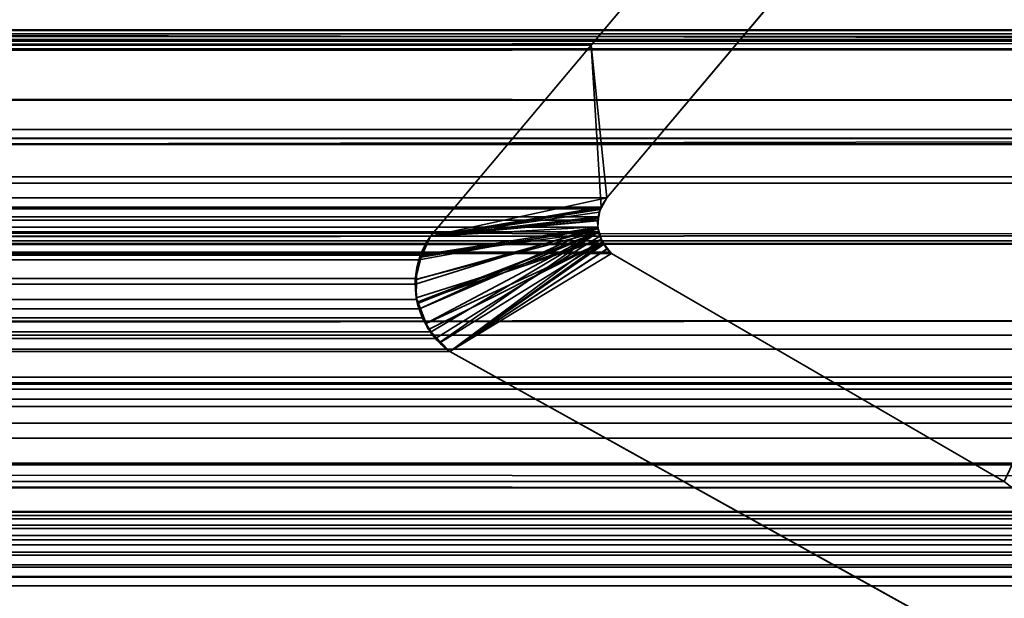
# Model space of a CAD drawing. Header units: millimetres. Extents: x -503 to 6703, y -110 to 193.
# Tile 822 of 1056: x 3395.41 to 3400.71, y -1.93 to 1.19. Entities that reach past the tile are written whole.
import ezdxf

# ---------------------------------------------------------------- set-up
doc = ezdxf.new("R2010")
doc.units = ezdxf.units.MM
doc.layers.add('151', color=7, linetype='Continuous', true_color=0xffffff)

# ---------------------------------------------------------------- blocks, each defined once
blk = doc.blocks.new('UG_SURFACE_003')
at = {"layer": '151', "color": 252, "linetype": 'Continuous', "lineweight": 35}
for points in [[(3602.5, -14, 2212.25), (3602.5, 174.4, 2212.25), (2397.5, 174.4, 2212.25), (2397.5, -14, 2212.25)], [(2547.4999, -14, 2062.2499), (2547.4999, 174.4, 2062.2499), (3452.5001, 174.4, 2062.2499), (3452.5001, -14, 2062.2499)]]:
    blk.add_3dface(points, dxfattribs=at)
blk = doc.blocks.new('UG_SURFACE_241')
at = {"layer": '151', "color": 35, "linetype": 'Continuous', "lineweight": 35}
for points in [[(2591.0001, 0, 2), (3408.9999, 0, 2), (3408.9999, -2), (2591.0001, -2)], [(3408.9999, 0, 2), (2591.0001, 0, 2), (2642.1731, 0, 1005.7611), (2645.9999, 0, 1005)], [(2650.0673, 0, 1113.1355), (2645.9999, 0, 1114), (2591.0001, 0, 2017), (3408.9999, 0, 2017)], [(2645.9999, 0, 1005), (2649.8268, 0, 1005.7611), (3408.9999, 0, 2)], [(2655.9999, 0, 1031.9999), (2648.0792, 0, 1094.2185), (2651.8779, 0, 1095.9098), (3408.9999, 0, 2)], [(3408.9999, 0, 2), (2649.8268, 0, 1005.7611), (2653.0712, 0, 1007.929)], [(2653.4314, 0, 1110.6913), (2650.0673, 0, 1113.1355), (3408.9999, 0, 2017)], [(2651.8779, 0, 1095.9098), (2654.6602, 0, 1099), (3408.9999, 0, 2)], [(2653.0712, 0, 1007.929), (2655.2389, 0, 1011.1731), (3408.9999, 0, 2)], [(3408.9999, 0, 2017), (2655.5107, 0, 1107.0901), (2653.4314, 0, 1110.6913)], [(2654.6602, 0, 1099), (2655.9453, 0, 1102.9547), (3408.9999, 0, 2)], [(3408.9999, 0, 2), (2655.2389, 0, 1011.1731), (2655.9999, 0, 1015)], [(2655.9453, 0, 1102.9547), (2655.5107, 0, 1107.0901), (3408.9999, 0, 2017), (3408.9999, 0, 2)], [(2655.9999, 0, 1015), (2655.9999, 0, 1031.9999), (3408.9999, 0, 2)], [(3408.9999, -9, 2017), (3408.9999, 0, 2017), (2591.0001, 0, 2017), (2591.0001, -9, 2017)]]:
    blk.add_3dface(points, dxfattribs=at)
blk = doc.blocks.new('UG_SURFACE_268')
at = {"layer": '151', "color": 252, "linetype": 'Continuous', "lineweight": 35}
for points in [[(2585.5, -25.92, 2021.75), (3414.5, -25.92, 2021.75), (3414.5, 14.42, 2021.75), (2585.5, 14.42, 2021.75)], [(2586.9999, -25.92, 2020.2501), (2586.9999, 14.42, 2020.2501), (3413.0001, 14.42, 2020.2501), (3413.0001, -25.92, 2020.2501)]]:
    blk.add_3dface(points, dxfattribs=at)
blk = doc.blocks.new('UG_SURFACE_297')
at = {"layer": '151', "color": 7, "linetype": 'Continuous', "lineweight": 35}
for points in [[(3412.1695, 1.0733, 2019.4194), (2587.8251, 2.6459, 2019.4249), (2587.739, 0.3115, 2019.511)], [(3412.1695, 1.0733, 2019.4194), (3412.1749, 2.6459, 2019.4249), (2587.8251, 2.6459, 2019.4249)], [(2592.0787, 1.7573, 2015.1713), (3407.9213, 1.7573, 2015.1713), (3407.2759, 1.0751, 2014.5259), (2592.7241, 1.0751, 2014.5259)], [(3399.0371, 1.7131, 2006.2871), (3398.4849, 1.0529, 2005.7349), (2601.5151, 1.0529, 2005.7349), (2600.9629, 1.7131, 2006.2871)], [(3398.4849, 1.0529, 2005.7349), (3399.0371, 1.7131, 2006.2871), (3399.5073, 1.345, 2006.7573), (3398.5689, 0.2303, 2005.8188)], [(2600.4927, 1.345, 2006.7573), (2601.4311, 0.2303, 2005.8188), (3398.5689, 0.2303, 2005.8188), (3399.5073, 1.345, 2006.7573)], [(3408.5515, 1.1329, 2015.8014), (3410.0084, 0.5991, 2017.2584), (2589.9916, 0.5991, 2017.2584), (2591.4485, 1.1329, 2015.8014)], [(3408.5515, 1.1329, 2015.8014), (2591.4485, 1.1329, 2015.8014), (2591.4967, 1.1297, 2015.7533)], [(3408.5011, 1.1363, 2015.7511), (2591.4967, 1.1297, 2015.7533), (2591.5606, 1.1255, 2015.6894)], [(3408.5011, 1.1363, 2015.7511), (3408.5031, 1.1361, 2015.753), (2591.4967, 1.1297, 2015.7533)], [(2591.4967, 1.1297, 2015.7533), (3408.5031, 1.1361, 2015.753), (3408.5515, 1.1329, 2015.8014)], [(2591.5606, 1.1255, 2015.6894), (3408.4313, 1.1144, 2015.6813), (3408.5011, 1.1363, 2015.7511)], [(2591.5606, 1.1255, 2015.6894), (2591.5692, 1.1208, 2015.6808), (3408.4313, 1.1144, 2015.6813)], [(3408.3827, 1.0991, 2015.6326), (2591.5692, 1.1208, 2015.6808), (2591.6336, 1.0854, 2015.6164)], [(3408.3827, 1.0991, 2015.6326), (3408.4313, 1.1144, 2015.6813), (2591.5692, 1.1208, 2015.6808)], [(2587.739, 0.3115, 2019.511), (3412.2143, 0.3103, 2019.4643), (3412.1695, 1.0733, 2019.4194)], [(2591.6336, 1.0854, 2015.6164), (3408.3674, 1.0843, 2015.6174), (3408.3827, 1.0991, 2015.6326)], [(3408.3674, 1.0843, 2015.6174), (2591.6336, 1.0854, 2015.6164), (2591.6433, 1.08, 2015.6066)], [(2591.6433, 1.08, 2015.6066), (3408.3142, 1.0331, 2015.5642), (3408.3674, 1.0843, 2015.6174)], [(2591.6433, 1.08, 2015.6066), (2591.6858, 1.0331, 2015.5642), (3408.3142, 1.0331, 2015.5642)], [(2592.7241, 1.0751, 2014.5259), (3407.2759, 1.0751, 2014.5259), (3406.975, 0.7572, 2014.2252)], [(2593.025, 0.7572, 2014.2252), (2592.7241, 1.0751, 2014.5259), (3406.975, 0.7572, 2014.2252)], [(3408.3142, 1.0331, 2015.5642), (2591.6858, 1.0331, 2015.5642), (2592.387, 0.4452, 2014.863)], [(2592.387, 0.4452, 2014.863), (3407.6433, 0.3432, 2014.8933), (3408.3142, 1.0331, 2015.5642)], [(3398.4849, 1.0529, 2005.7349), (3397.6192, 0.025, 2004.8692), (2602.3808, 0.025, 2004.8692), (2601.5151, 1.0529, 2005.7349)], [(3398.5689, 0.2303, 2005.8188), (3398.5376, 0.1807, 2005.7876), (3397.6192, 0.025, 2004.8692), (3398.4849, 1.0529, 2005.7349)], [(3406.975, 0.7572, 2014.2252), (3405.5929, -0.0151, 2012.8429), (2594.4071, -0.0151, 2012.8429), (2593.025, 0.7572, 2014.2252)], [(2589.577, 0.516, 2017.673), (3410.0084, 0.5991, 2017.2584), (3410.3992, 0.5179, 2017.6492)], [(2589.577, 0.516, 2017.673), (2589.9916, 0.5991, 2017.2584), (3410.0084, 0.5991, 2017.2584)], [(2588.7697, -0.8719, 2018.4803), (3411.1927, 0.5499, 2018.4426), (3411.1869, -0.4242, 2018.4369)], [(2588.7697, -0.8719, 2018.4803), (2588.8073, 0.5499, 2018.4426), (3411.1927, 0.5499, 2018.4426)], [(2588.8124, 0.5521, 2018.4376), (3411.1876, 0.5521, 2018.4376), (3411.1927, 0.5499, 2018.4426), (2588.8073, 0.5499, 2018.4426)], [(3411.1853, 0.5531, 2018.4352), (2588.8124, 0.5521, 2018.4376), (2588.8147, 0.5531, 2018.4352)], [(3411.1853, 0.5531, 2018.4352), (3411.1876, 0.5521, 2018.4376), (2588.8124, 0.5521, 2018.4376)], [(2588.8147, 0.5531, 2018.4352), (2588.82, 0.5528, 2018.4302), (3411.1803, 0.5529, 2018.4302), (3411.1853, 0.5531, 2018.4352)], [(3411.1617, 0.552, 2018.4116), (3411.1803, 0.5529, 2018.4302), (2588.82, 0.5528, 2018.4302)], [(2588.82, 0.5528, 2018.4302), (2588.8386, 0.5519, 2018.4114), (3411.1617, 0.552, 2018.4116)], [(3411.1109, 0.5498, 2018.3609), (3411.1617, 0.552, 2018.4116), (2588.8386, 0.5519, 2018.4114)], [(2588.8386, 0.5519, 2018.4114), (2588.8894, 0.5495, 2018.3606), (3411.1109, 0.5498, 2018.3609)], [(3410.4834, 0.5217, 2017.7333), (3411.1109, 0.5498, 2018.3609), (2588.8894, 0.5495, 2018.3606)], [(2588.8894, 0.5495, 2018.3606), (2589.5178, 0.5189, 2017.7324), (3410.4834, 0.5217, 2017.7333)], [(3410.3992, 0.5179, 2017.6492), (3410.4834, 0.5217, 2017.7333), (2589.5178, 0.5189, 2017.7324)], [(3410.3992, 0.5179, 2017.6492), (2589.5178, 0.5189, 2017.7324), (2589.577, 0.516, 2017.673)], [(3407.3427, 0.0339, 2014.5926), (2592.387, 0.4452, 2014.863), (2593.8079, -0.7461, 2013.4423)], [(3407.3427, 0.0339, 2014.5926), (3407.6433, 0.3432, 2014.8933), (2592.387, 0.4452, 2014.863)], [(3412.3573, -2.122, 2019.6073), (2587.739, 0.3115, 2019.511), (2587.6505, -2.0899, 2019.5997)], [(3412.3573, -2.122, 2019.6073), (3412.2143, 0.3103, 2019.4643), (2587.739, 0.3115, 2019.511)], [(3398.5376, 0.1807, 2005.7876), (2601.4311, 0.2303, 2005.8188), (2601.4624, 0.1807, 2005.7876)], [(3398.5376, 0.1807, 2005.7876), (3398.5689, 0.2303, 2005.8188), (2601.4311, 0.2303, 2005.8188)], [(2601.4624, 0.1807, 2005.7876), (3398.535, 0.1723, 2005.785), (3398.5376, 0.1807, 2005.7876)], [(2601.4624, 0.1807, 2005.7876), (2601.465, 0.1723, 2005.785), (3398.535, 0.1723, 2005.785)], [(3398.5219, 0.1294, 2005.7719), (2601.465, 0.1723, 2005.785), (2601.4781, 0.1294, 2005.7719)], [(3398.5219, 0.1294, 2005.7719), (3398.535, 0.1723, 2005.785), (2601.465, 0.1723, 2005.785)], [(3397.6192, 0.025, 2004.8692), (3398.5376, 0.1807, 2005.7876), (3398.535, 0.1723, 2005.785)], [(3398.535, 0.1723, 2005.785), (3398.5219, 0.1294, 2005.7719), (3397.6192, 0.025, 2004.8692)], [(2601.4781, 0.1294, 2005.7719), (3398.5212, 0.1112, 2005.7712), (3398.5219, 0.1294, 2005.7719)], [(2601.4781, 0.1294, 2005.7719), (2601.4788, 0.1112, 2005.7712), (3398.5212, 0.1112, 2005.7712)], [(3398.5198, 0.0733, 2005.7697), (2601.4788, 0.1112, 2005.7712), (2601.4802, 0.0733, 2005.7697)], [(3398.5198, 0.0733, 2005.7697), (3398.5212, 0.1112, 2005.7712), (2601.4788, 0.1112, 2005.7712)], [(3397.5642, -0.0787, 2004.8144), (3397.6192, 0.025, 2004.8692), (3398.5212, 0.1112, 2005.7712), (3398.5198, 0.0733, 2005.7697)], [(3397.6192, 0.025, 2004.8692), (3398.5219, 0.1294, 2005.7719), (3398.5212, 0.1112, 2005.7712)], [(2601.4802, 0.0733, 2005.7697), (2601.4745, 0.047, 2005.7755), (3398.5255, 0.047, 2005.7755)], [(2601.4802, 0.0733, 2005.7697), (3398.5255, 0.047, 2005.7755), (3398.5198, 0.0733, 2005.7697)], [(3397.5394, -0.2337, 2004.7894), (3397.5375, -0.2035, 2004.7874), (3397.5589, -0.1035, 2004.8089), (3398.5198, 0.0733, 2005.7697)], [(3398.5198, 0.0733, 2005.7697), (3397.5604, -0.3677, 2004.8103), (3397.5444, -0.3168, 2004.7944), (3397.5394, -0.2337, 2004.7894)], [(3398.5198, 0.0733, 2005.7697), (3397.5589, -0.1035, 2004.8089), (3397.5642, -0.0787, 2004.8144)], [(3397.5604, -0.3677, 2004.8103), (3398.5198, 0.0733, 2005.7697), (3398.5255, 0.047, 2005.7755)], [(3407.3427, 0.0339, 2014.5926), (2593.8079, -0.7461, 2013.4423), (2594.1088, -0.8296, 2013.1412)], [(2594.1088, -0.8296, 2013.1412), (3405.8707, -0.7644, 2013.1207), (3407.3427, 0.0339, 2014.5926)], [(2601.4695, 0.0245, 2005.7805), (2601.4507, -0.0149, 2005.7993), (3398.5493, -0.0149, 2005.7993)], [(3398.5305, 0.0245, 2005.7805), (2601.4745, 0.047, 2005.7755), (2601.4695, 0.0245, 2005.7805)], [(2601.4695, 0.0245, 2005.7805), (3398.5493, -0.0149, 2005.7993), (3398.5305, 0.0245, 2005.7805)], [(3398.5305, 0.0245, 2005.7805), (3398.5255, 0.047, 2005.7755), (2601.4745, 0.047, 2005.7755)], [(2602.4289, -0.0611, 2004.8213), (2602.3808, 0.025, 2004.8692), (3397.6192, 0.025, 2004.8692)], [(2602.4289, -0.0611, 2004.8213), (3397.6192, 0.025, 2004.8692), (3397.5642, -0.0787, 2004.8144)], [(3397.6231, -0.4906, 2004.873), (3397.5751, -0.4152, 2004.8251), (3397.5604, -0.3677, 2004.8103), (3398.5255, 0.047, 2005.7755)], [(3398.5255, 0.047, 2005.7755), (3398.5305, 0.0245, 2005.7805), (3397.646, -0.5265, 2004.8959), (3397.6231, -0.4906, 2004.873)], [(3397.7237, -0.597, 2004.9736), (3397.646, -0.5265, 2004.8959), (3398.5305, 0.0245, 2005.7805), (3398.5493, -0.0149, 2005.7993)], [(2595.2919, -0.5094, 2011.9581), (2594.4071, -0.0151, 2012.8429), (3405.5929, -0.0151, 2012.8429)], [(2595.2919, -0.5094, 2011.9581), (3405.5929, -0.0151, 2012.8429), (3404.7081, -0.5094, 2011.9581)], [(2601.4481, -0.0203, 2005.8019), (2601.4113, -0.0623, 2005.8386), (3398.5887, -0.0623, 2005.8386)], [(3398.5519, -0.0203, 2005.8019), (2601.4507, -0.0149, 2005.7993), (2601.4481, -0.0203, 2005.8019)], [(2601.4481, -0.0203, 2005.8019), (3398.5887, -0.0623, 2005.8386), (3398.5519, -0.0203, 2005.8019)], [(3398.5519, -0.0203, 2005.8019), (3398.5493, -0.0149, 2005.7993), (2601.4507, -0.0149, 2005.7993)], [(3398.5493, -0.0149, 2005.7993), (3398.5519, -0.0203, 2005.8019), (3397.7237, -0.597, 2004.9736)], [(3397.7237, -0.597, 2004.9736), (3398.5519, -0.0203, 2005.8019), (3398.5887, -0.0623, 2005.8386), (3398.5944, -0.0688, 2005.8444)], [(2601.4056, -0.0688, 2005.8444), (2599.2901, -1.2961, 2007.9598), (3400.7099, -1.2961, 2007.9598), (3398.5944, -0.0688, 2005.8444)], [(2601.4056, -0.0688, 2005.8444), (3398.5944, -0.0688, 2005.8444), (3398.5887, -0.0623, 2005.8386), (2601.4113, -0.0623, 2005.8386)], [(3397.5642, -0.0787, 2004.8144), (2602.4411, -0.1039, 2004.8089), (2602.4289, -0.0611, 2004.8213)], [(3397.5642, -0.0787, 2004.8144), (3397.5589, -0.1035, 2004.8089), (2602.4411, -0.1039, 2004.8089)], [(2602.4573, -0.1601, 2004.7927), (2602.4411, -0.1039, 2004.8089), (3397.5589, -0.1035, 2004.8089)], [(2602.4573, -0.1601, 2004.7927), (3397.5589, -0.1035, 2004.8089), (3397.5375, -0.2035, 2004.7874)], [(3398.5944, -0.0688, 2005.8444), (3400.7099, -1.2961, 2007.9598), (3405.1006, -4.6975, 2012.3506), (3397.7237, -0.597, 2004.9736)], [(3397.5375, -0.2035, 2004.7874), (2602.4601, -0.2344, 2004.7898), (2602.4573, -0.1601, 2004.7927)], [(3397.5375, -0.2035, 2004.7874), (3397.5394, -0.2337, 2004.7894), (2602.4601, -0.2344, 2004.7898)], [(2602.4616, -0.2735, 2004.7884), (2602.4601, -0.2344, 2004.7898), (3397.5394, -0.2337, 2004.7894)], [(2602.4616, -0.2735, 2004.7884), (3397.5394, -0.2337, 2004.7894), (3397.5444, -0.3168, 2004.7944)], [(3397.5444, -0.3168, 2004.7944), (2602.4411, -0.3689, 2004.8091), (2602.4616, -0.2735, 2004.7884)], [(3397.5444, -0.3168, 2004.7944), (3397.5604, -0.3677, 2004.8103), (2602.4411, -0.3689, 2004.8091)], [(2602.3827, -0.4899, 2004.8673), (3397.5604, -0.3677, 2004.8103), (3397.5751, -0.4152, 2004.8251)], [(2602.3827, -0.4899, 2004.8673), (2602.4382, -0.3818, 2004.8118), (3397.5604, -0.3677, 2004.8103)], [(2602.4382, -0.3818, 2004.8118), (2602.4411, -0.3689, 2004.8091), (3397.5604, -0.3677, 2004.8103)], [(3411.1869, -0.4242, 2018.4369), (2588.6948, -1.1989, 2018.5552), (2588.7697, -0.8719, 2018.4803)], [(3411.1869, -0.4242, 2018.4369), (3411.2997, -1.2067, 2018.5497), (2588.6948, -1.1989, 2018.5552)], [(3397.5751, -0.4152, 2004.8251), (2602.3791, -0.4935, 2004.8709), (2602.3827, -0.4899, 2004.8673)], [(3397.5751, -0.4152, 2004.8251), (3397.6231, -0.4906, 2004.873), (2602.3791, -0.4935, 2004.8709)], [(3404.7081, -0.5094, 2011.9581), (3403.6927, -0.5837, 2010.9427), (2596.3073, -0.5837, 2010.9427), (2595.2919, -0.5094, 2011.9581)], [(3397.646, -0.5265, 2004.8959), (2602.2763, -0.597, 2004.9736), (2602.3791, -0.4935, 2004.8709)], [(3397.646, -0.5265, 2004.8959), (3397.7237, -0.597, 2004.9736), (2602.2763, -0.597, 2004.9736)], [(2602.3791, -0.4935, 2004.8709), (3397.6231, -0.4906, 2004.873), (3397.646, -0.5265, 2004.8959)], [(3397.7237, -0.597, 2004.9736), (3405.1006, -4.6975, 2012.3506), (2594.8994, -4.6975, 2012.3506), (2602.2763, -0.597, 2004.9736)], [(2596.3073, -0.5837, 2010.9427), (3403.6927, -0.5837, 2010.9427), (3401.6125, -0.7357, 2008.8625), (2598.3875, -0.7357, 2008.8625)], [(2598.5184, -0.7343, 2008.7316), (2598.3875, -0.7357, 2008.8625), (3401.6125, -0.7357, 2008.8625)], [(2598.5184, -0.7343, 2008.7316), (3401.6125, -0.7357, 2008.8625), (3401.3703, -0.7732, 2008.6205)], [(3401.3703, -0.7732, 2008.6205), (2598.6288, -0.7668, 2008.6212), (2598.5184, -0.7343, 2008.7316)], [(3404.9418, -1.2682, 2012.1918), (3405.8707, -0.7644, 2013.1207), (2594.1088, -0.8296, 2013.1412)], [(2598.6288, -0.7668, 2008.6212), (3401.3703, -0.7732, 2008.6205), (3401.1984, -0.7998, 2008.4484)], [(3401.1984, -0.7998, 2008.4484), (2598.8874, -0.8429, 2008.3625), (2598.6288, -0.7668, 2008.6212)], [(2594.1088, -0.8296, 2013.1412), (2596.1289, -1.3897, 2011.121), (3403.8818, -1.3306, 2011.1318)], [(3403.8818, -1.3306, 2011.1318), (3404.9418, -1.2682, 2012.1918), (2594.1088, -0.8296, 2013.1412)], [(3401.1984, -0.7998, 2008.4484), (3401.1154, -0.8541, 2008.3654), (2598.8874, -0.8429, 2008.3625)], [(2598.8958, -0.8454, 2008.3542), (2598.8874, -0.8429, 2008.3625), (3401.1154, -0.8541, 2008.3654)], [(2598.8958, -0.8454, 2008.3542), (3401.1154, -0.8541, 2008.3654), (3401.0577, -0.892, 2008.3077)], [(3401.0577, -0.892, 2008.3077), (2598.9432, -0.8847, 2008.3067), (2598.8958, -0.8454, 2008.3542)], [(2599.1449, -1.0515, 2008.105), (2598.9432, -0.8847, 2008.3067), (3401.0577, -0.892, 2008.3077)], [(2599.1449, -1.0515, 2008.105), (3401.0577, -0.892, 2008.3077), (3400.919, -0.9829, 2008.1689)], [(3400.919, -0.9829, 2008.1689), (2599.1468, -1.0545, 2008.1031), (2599.1449, -1.0515, 2008.105)], [(3400.919, -0.9829, 2008.1689), (3400.8579, -1.0633, 2008.1079), (2599.1468, -1.0545, 2008.1031)], [(2599.1468, -1.0545, 2008.1031), (3400.8579, -1.0633, 2008.1079), (3400.7554, -1.1981, 2008.0054)], [(3400.7554, -1.1981, 2008.0054), (2599.2901, -1.2961, 2007.9598), (2599.1468, -1.0545, 2008.1031)], [(3411.413, -1.9929, 2018.6632), (2588.1755, -3.4654, 2019.0744), (2588.6948, -1.1989, 2018.5552)], [(2588.6948, -1.1989, 2018.5552), (3411.2997, -1.2067, 2018.5497), (3411.413, -1.9929, 2018.6632)], [(3400.7554, -1.1981, 2008.0054), (3400.7099, -1.2961, 2007.9598), (2599.2901, -1.2961, 2007.9598)], [(3403.8818, -1.3306, 2011.1318), (2596.1289, -1.3897, 2011.121), (2596.7457, -1.5607, 2010.5042)], [(3403.8818, -1.3306, 2011.1318), (2596.7457, -1.5607, 2010.5042), (2598.2857, -1.4582, 2008.9643)], [(2598.2857, -1.4582, 2008.9643), (3401.7143, -1.4582, 2008.9643), (3403.8818, -1.3306, 2011.1318)], [(2598.2857, -1.4582, 2008.9643), (2598.2928, -1.4627, 2008.9571), (3401.7069, -1.462, 2008.9569)], [(3401.7069, -1.462, 2008.9569), (3401.7143, -1.4582, 2008.9643), (2598.2857, -1.4582, 2008.9643)], [(3401.6724, -1.4795, 2008.9226), (3401.7069, -1.462, 2008.9569), (2598.2928, -1.4627, 2008.9571)], [(3401.6724, -1.4795, 2008.9226), (2598.2928, -1.4627, 2008.9571), (2598.3484, -1.4973, 2008.9016)], [(2598.3484, -1.4973, 2008.9016), (3401.6523, -1.4983, 2008.9023), (3401.6724, -1.4795, 2008.9226)], [(3401.6161, -1.5323, 2008.8661), (2598.3484, -1.4973, 2008.9016), (2598.3577, -1.5032, 2008.8923)], [(3401.6161, -1.5323, 2008.8661), (3401.6523, -1.4983, 2008.9023), (2598.3484, -1.4973, 2008.9016)], [(2598.3577, -1.5032, 2008.8923), (3401.6066, -1.5496, 2008.8565), (3401.6161, -1.5323, 2008.8661)], [(2598.3577, -1.5032, 2008.8923), (2598.3942, -1.5491, 2008.8558), (3401.6066, -1.5496, 2008.8565)], [(3401.5853, -1.5884, 2008.8353), (2598.3942, -1.5491, 2008.8558), (2598.3994, -1.5558, 2008.8506)], [(3401.5853, -1.5884, 2008.8353), (3401.6066, -1.5496, 2008.8565), (2598.3942, -1.5491, 2008.8558)], [(2598.3994, -1.5558, 2008.8506), (3401.5796, -1.6116, 2008.8296), (3401.5853, -1.5884, 2008.8353)], [(2598.3994, -1.5558, 2008.8506), (2598.4218, -1.6106, 2008.8284), (3401.5796, -1.6116, 2008.8296)], [(2598.4218, -1.6106, 2008.8284), (2598.4218, -1.6108, 2008.8282), (3401.5796, -1.6116, 2008.8296)], [(3401.5729, -1.6382, 2008.8229), (2598.4218, -1.6108, 2008.8282), (2598.4287, -1.6734, 2008.8212)], [(3401.5729, -1.6382, 2008.8229), (3401.5796, -1.6116, 2008.8296), (2598.4218, -1.6108, 2008.8282)], [(2598.4287, -1.6734, 2008.8212), (3401.5729, -1.6768, 2008.8229), (3401.5729, -1.6382, 2008.8229)], [(3401.5729, -1.6936, 2008.8229), (2598.4282, -1.6767, 2008.8217), (2598.4206, -1.7264, 2008.8296)], [(2598.4206, -1.7264, 2008.8296), (3401.5858, -1.7456, 2008.8358), (3401.5729, -1.6936, 2008.8229)], [(2598.4287, -1.6734, 2008.8212), (2598.4282, -1.6767, 2008.8217), (3401.5729, -1.6768, 2008.8229)], [(3401.5729, -1.6936, 2008.8229), (3401.5729, -1.6768, 2008.8229), (2598.4282, -1.6767, 2008.8217)], [(2598.4075, -1.7573, 2008.8425), (3401.5927, -1.7572, 2008.8427), (3401.5858, -1.7456, 2008.8358)], [(3401.5858, -1.7456, 2008.8358), (2598.4142, -1.7456, 2008.8358), (2598.4075, -1.7573, 2008.8425)], [(2598.4206, -1.7264, 2008.8296), (2598.4142, -1.7456, 2008.8358), (3401.5858, -1.7456, 2008.8358)], [(3401.623, -1.8086, 2008.873), (2598.4075, -1.7573, 2008.8425), (2598.3803, -1.8045, 2008.8696)], [(3401.623, -1.8086, 2008.873), (3401.5927, -1.7572, 2008.8427), (2598.4075, -1.7573, 2008.8425)], [(3401.6275, -1.8125, 2008.8775), (2598.372, -1.8117, 2008.878), (2598.3174, -1.8586, 2008.9326)], [(2598.3174, -1.8586, 2008.9326), (3401.6826, -1.8586, 2008.9326), (3401.6275, -1.8125, 2008.8775)], [(2598.3803, -1.8045, 2008.8696), (2598.372, -1.8117, 2008.878), (3401.6275, -1.8125, 2008.8775)], [(2598.3803, -1.8045, 2008.8696), (3401.6275, -1.8125, 2008.8775), (3401.623, -1.8086, 2008.873)], [(3405.4682, -4.0486, 2012.7182), (3401.6826, -1.8586, 2008.9326), (2598.3174, -1.8586, 2008.9326), (2594.5318, -4.0486, 2012.7182)]]:
    blk.add_3dface(points, dxfattribs=at)
blk = doc.blocks.new('UG_SURFACE_298')
at = {"layer": '151', "color": 7, "linetype": 'Continuous', "lineweight": 35}
for points in [[(3399.0371, 1.7131, -7.75), (3398.4849, 1.0529, -7.75), (3398.4849, 1.0529, 2005.7349), (3399.0371, 1.7131, 2006.2871)], [(3398.4849, 1.0529, -7.75), (3399.0371, 1.7131, -7.75), (3399.5073, 1.345, -7.75), (3398.5689, 0.2303, -7.75)], [(3398.5689, 0.2303, 2005.8188), (3399.5073, 1.345, 2006.7573), (3399.0371, 1.7131, 2006.2871), (3398.4849, 1.0529, 2005.7349)], [(3399.5073, 1.345, 2006.7573), (3398.5689, 0.2303, 2005.8188), (3398.5689, 0.2303, -7.75), (3399.5073, 1.345, -7.75)], [(3398.4849, 1.0529, -7.75), (3397.6192, 0.025, -7.75), (3397.6192, 0.025, 2004.8692), (3398.4849, 1.0529, 2005.7349)], [(3398.5689, 0.2303, -7.75), (3397.6192, 0.025, -7.75), (3398.4849, 1.0529, -7.75)], [(3398.4849, 1.0529, 2005.7349), (3397.6192, 0.025, 2004.8692), (3398.5324, 0.1679, 2005.7824), (3398.5386, 0.1785, 2005.7886)], [(3398.5386, 0.1785, 2005.7886), (3398.5689, 0.2303, 2005.8188), (3398.4849, 1.0529, 2005.7349)], [(3397.6192, 0.025, -7.75), (3398.5689, 0.2303, -7.75), (3398.5407, 0.178, -7.75)], [(3398.5689, 0.2303, -7.75), (3398.5689, 0.2303, 2005.8188), (3398.5386, 0.1785, 2005.7886)], [(3398.5386, 0.1785, 2005.7886), (3398.5407, 0.178, -7.75), (3398.5689, 0.2303, -7.75)], [(3398.5407, 0.178, -7.75), (3398.5274, 0.1534, -7.75), (3397.6192, 0.025, -7.75)], [(3398.5221, 0.1211, 2005.7721), (3398.5324, 0.1679, 2005.7824), (3397.6192, 0.025, 2004.8692)], [(3398.5324, 0.1679, 2005.7824), (3398.5221, 0.1211, 2005.7721), (3398.5243, 0.1214, -7.75)], [(3398.5324, 0.1679, 2005.7824), (3398.5243, 0.1214, -7.75), (3398.5274, 0.1534, -7.75)], [(3398.5324, 0.1679, 2005.7824), (3398.5274, 0.1534, -7.75), (3398.5407, 0.178, -7.75)], [(3398.5407, 0.178, -7.75), (3398.5386, 0.1785, 2005.7886), (3398.5324, 0.1679, 2005.7824)], [(3398.5229, 0.0633, 2005.7728), (3398.5193, 0.1078, 2005.7693), (3397.6192, 0.025, 2004.8692), (3397.562, -0.0846, 2004.812)], [(3397.6192, 0.025, -7.75), (3398.5274, 0.1534, -7.75), (3398.5243, 0.1214, -7.75)], [(3398.5243, 0.1214, -7.75), (3398.5198, 0.0754, -7.75), (3397.6192, 0.025, -7.75)], [(3397.6192, 0.025, 2004.8692), (3398.5193, 0.1078, 2005.7693), (3398.5221, 0.1211, 2005.7721)], [(3398.5198, 0.0754, -7.75), (3398.5221, 0.1211, 2005.7721), (3398.5193, 0.1078, 2005.7693)], [(3398.5193, 0.1078, 2005.7693), (3398.5231, 0.0637, -7.75), (3398.5198, 0.0754, -7.75)], [(3398.5193, 0.1078, 2005.7693), (3398.5229, 0.0633, 2005.7728), (3398.5231, 0.0637, -7.75)], [(3398.5198, 0.0754, -7.75), (3398.5243, 0.1214, -7.75), (3398.5221, 0.1211, 2005.7721)], [(3398.5231, 0.0637, -7.75), (3398.54, 0.0069, -7.75), (3397.5427, -0.3076, -7.75), (3397.5444, -0.2081, -7.75)], [(3398.5231, 0.0637, -7.75), (3397.5444, -0.2081, -7.75), (3397.5456, -0.1443, -7.75), (3397.5699, -0.0882, -7.75)], [(3397.562, -0.0846, 2004.812), (3397.562, -0.0847, 2004.812), (3398.524, 0.0471, 2005.774), (3398.5229, 0.0633, 2005.7728)], [(3397.5699, -0.0882, -7.75), (3397.6192, 0.025, -7.75), (3398.5198, 0.0754, -7.75), (3398.5231, 0.0637, -7.75)], [(3398.54, 0.0069, -7.75), (3398.5231, 0.0637, -7.75), (3398.5229, 0.0633, 2005.7728)], [(3398.5229, 0.0633, 2005.7728), (3398.524, 0.0471, 2005.774), (3398.54, 0.0069, -7.75)], [(3398.524, 0.0471, 2005.774), (3397.5379, -0.2083, 2004.7879), (3397.537, -0.2125, 2004.787), (3397.5484, -0.3309, 2004.7984)], [(3398.524, 0.0471, 2005.774), (3397.562, -0.0847, 2004.812), (3397.5379, -0.2083, 2004.7879)], [(3397.5513, -0.3296, -7.75), (3397.5427, -0.3076, -7.75), (3398.54, 0.0069, -7.75)], [(3397.5484, -0.3309, 2004.7984), (3397.5492, -0.3388, 2004.7991), (3398.524, 0.0471, 2005.774)], [(3398.524, 0.0471, 2005.774), (3397.5492, -0.3388, 2004.7991), (3397.5937, -0.4458, 2004.8437)], [(3398.54, 0.0069, -7.75), (3398.5445, -0.0077, -7.75), (3397.5966, -0.4458, -7.75), (3397.5513, -0.3296, -7.75)], [(3397.6192, 0.025, -7.75), (3397.5699, -0.0882, -7.75), (3397.562, -0.0847, 2004.812)], [(3397.562, -0.0847, 2004.812), (3397.562, -0.0846, 2004.812), (3397.6192, 0.025, -7.75)], [(3397.562, -0.0846, 2004.812), (3397.6192, 0.025, 2004.8692), (3397.6192, 0.025, -7.75)], [(3397.5937, -0.4458, 2004.8437), (3397.6033, -0.4686, 2004.8532), (3397.6738, -0.544, 2004.9238), (3398.524, 0.0471, 2005.774)], [(3397.6738, -0.544, 2004.9238), (3397.7237, -0.597, 2004.9736), (3398.5393, 0.0075, 2005.7893), (3398.524, 0.0471, 2005.774)], [(3397.7237, -0.597, 2004.9736), (3398.5469, -0.012, 2005.7969), (3398.5393, 0.0075, 2005.7893)], [(3398.524, 0.0471, 2005.774), (3398.5393, 0.0075, 2005.7893), (3398.54, 0.0069, -7.75)], [(3398.5734, -0.0432, -7.75), (3398.5445, -0.0077, -7.75), (3398.5393, 0.0075, 2005.7893)], [(3398.5393, 0.0075, 2005.7893), (3398.5469, -0.012, 2005.7969), (3398.5734, -0.0432, -7.75)], [(3398.5445, -0.0077, -7.75), (3398.54, 0.0069, -7.75), (3398.5393, 0.0075, 2005.7893)], [(3398.5445, -0.0077, -7.75), (3397.609, -0.4777, -7.75), (3397.5966, -0.4458, -7.75)], [(3397.6753, -0.5466, -7.75), (3397.609, -0.4777, -7.75), (3398.5445, -0.0077, -7.75)], [(3397.7237, -0.597, -7.75), (3397.6753, -0.5466, -7.75), (3398.5445, -0.0077, -7.75), (3398.5734, -0.0432, -7.75)], [(3398.5724, -0.0425, 2005.8224), (3398.5469, -0.012, 2005.7969), (3397.7237, -0.597, 2004.9736)], [(3397.7237, -0.597, 2004.9736), (3398.5944, -0.0688, 2005.8444), (3398.5724, -0.0425, 2005.8224)], [(3398.5734, -0.0432, -7.75), (3398.5944, -0.0688, -7.75), (3397.7237, -0.597, -7.75)], [(3398.5469, -0.012, 2005.7969), (3398.5724, -0.0425, 2005.8224), (3398.5734, -0.0432, -7.75)], [(3398.5944, -0.0688, -7.75), (3398.5734, -0.0432, -7.75), (3398.5724, -0.0425, 2005.8224)], [(3398.5724, -0.0425, 2005.8224), (3398.5944, -0.0688, 2005.8444), (3398.5944, -0.0688, -7.75)], [(3397.5379, -0.2083, 2004.7879), (3397.562, -0.0847, 2004.812), (3397.5699, -0.0882, -7.75)], [(3397.5699, -0.0882, -7.75), (3397.5456, -0.1443, -7.75), (3397.5379, -0.2083, 2004.7879)], [(3398.5944, -0.0688, -7.75), (3400.7099, -1.2961, -7.75), (3405.1006, -4.6975, -7.75), (3397.7237, -0.597, -7.75)], [(3397.7237, -0.597, 2004.9736), (3405.1006, -4.6975, 2012.3506), (3400.7099, -1.2961, 2007.9598), (3398.5944, -0.0688, 2005.8444)], [(3398.5944, -0.0688, 2005.8444), (3400.7099, -1.2961, 2007.9598), (3400.7099, -1.2961, -7.75), (3398.5944, -0.0688, -7.75)], [(3397.5456, -0.1443, -7.75), (3397.5444, -0.2081, -7.75), (3397.5379, -0.2083, 2004.7879)], [(3397.537, -0.2125, 2004.787), (3397.5444, -0.2081, -7.75), (3397.5427, -0.3076, -7.75)], [(3397.537, -0.2125, 2004.787), (3397.5379, -0.2083, 2004.7879), (3397.5444, -0.2081, -7.75)], [(3397.5427, -0.3076, -7.75), (3397.5484, -0.3309, 2004.7984), (3397.537, -0.2125, 2004.787)], [(3397.5427, -0.3076, -7.75), (3397.5513, -0.3296, -7.75), (3397.5484, -0.3309, 2004.7984)], [(3397.5492, -0.3388, 2004.7991), (3397.5484, -0.3309, 2004.7984), (3397.5513, -0.3296, -7.75)], [(3397.5492, -0.3388, 2004.7991), (3397.5513, -0.3296, -7.75), (3397.5966, -0.4458, -7.75)], [(3397.5966, -0.4458, -7.75), (3397.5937, -0.4458, 2004.8437), (3397.5492, -0.3388, 2004.7991)], [(3397.6033, -0.4686, 2004.8532), (3397.5937, -0.4458, 2004.8437), (3397.5966, -0.4458, -7.75)], [(3397.6033, -0.4686, 2004.8532), (3397.5966, -0.4458, -7.75), (3397.609, -0.4777, -7.75)], [(3397.6753, -0.5466, -7.75), (3397.6738, -0.544, 2004.9238), (3397.6033, -0.4686, 2004.8532)], [(3397.6033, -0.4686, 2004.8532), (3397.609, -0.4777, -7.75), (3397.6753, -0.5466, -7.75)], [(3397.7237, -0.597, -7.75), (3397.7237, -0.597, 2004.9736), (3397.6738, -0.544, 2004.9238)], [(3397.6738, -0.544, 2004.9238), (3397.6753, -0.5466, -7.75), (3397.7237, -0.597, -7.75)], [(3397.7237, -0.597, -7.75), (3405.1006, -4.6975, -7.75), (3405.1006, -4.6975, 2012.3506), (3397.7237, -0.597, 2004.9736)]]:
    blk.add_3dface(points, dxfattribs=at)

msp = doc.modelspace()

# ---------------------------------------------------------------- linework, layer by layer
at = {"layer": '151', "color": 252, "linetype": 'Continuous', "lineweight": -3, "true_color": 0x939598}
for p, q in [((3399.0372, 1.7131, 2006.2872), (3398.485, 1.0529, 2005.735)), ((3399.0372, 1.7131, -7.75), (3398.485, 1.0529, -7.75)), ((3399.0372, 1.7131, 2006.2872), (3398.485, 1.0529, 2005.735)), ((3399.5073, 1.345, 2006.7573), (3398.5689, 0.2303, 2005.8189)), ((3399.5073, 1.345, 2006.7573), (3398.5689, 0.2303, 2005.8189)), ((3399.5073, 1.345, -7.75), (3398.5689, 0.2303, -7.75)), ((3408.5515, 1.1329, 2015.8015), (2591.4485, 1.1329, 2015.8015)), ((3408.3143, 1.0331, 2015.5643), (2591.6857, 1.0331, 2015.5643)), ((3398.485, 1.0529, 2005.735), (2601.515, 1.0529, 2005.735)), ((3398.485, 1.0529, 2005.735), (3397.6192, 0.025, 2004.8692)), ((3398.485, 1.0529, -7.75), (3397.6192, 0.025, -7.75)), ((3398.485, 1.0529, 2005.735), (3397.6192, 0.025, 2004.8692)), ((3398.485, 1.0529, -7.75), (3398.485, 1.0529, 2005.735)), ((3410.0084, 0.5991, 2017.2584), (2589.9916, 0.5991, 2017.2584)), ((3411.1926, 0.5499, 2018.4426), (2588.8074, 0.5499, 2018.4426)), ((2601.4311, 0.2303, 2005.8189), (3398.5689, 0.2303, 2005.8189)), ((3398.5689, 0.2303, 2005.8189), (3398.5689, 0.2303, -7.75)), ((2591, 0, 2), (3409, 0, 2)), ((3397.6192, 0.025, 2004.8692), (2602.3808, 0.025, 2004.8692)), ((3397.6192, 0.025, -7.75), (3397.6192, 0.025, 2004.8692)), ((2591, 0, 2017), (3409, 0, 2017)), ((2601.4056, -0.0688, 2005.8444), (3398.5944, -0.0688, 2005.8444)), ((3400.7098, -1.2961, 2007.9598), (3398.5944, -0.0688, 2005.8444)), ((3398.5944, -0.0688, -7.75), (3400.7098, -1.2961, -7.75)), ((3400.7098, -1.2961, 2007.9598), (3398.5944, -0.0688, 2005.8444)), ((3398.5944, -0.0688, 2005.8444), (3398.5944, -0.0688, -7.75)), ((3397.7236, -0.597, 2004.9736), (2602.2764, -0.597, 2004.9736)), ((3397.7236, -0.597, -7.75), (3405.1005, -4.6975, -7.75)), ((3397.7236, -0.597, 2004.9736), (3405.1005, -4.6975, 2012.3505)), ((3397.7236, -0.597, -7.75), (3397.7236, -0.597, 2004.9736)), ((3405.1005, -4.6975, 2012.3505), (3397.7236, -0.597, 2004.9736)), ((2598.3876, -0.7357, 2008.8624), (3401.6124, -0.7357, 2008.8624)), ((2599.2902, -1.2961, 2007.9598), (3400.7098, -1.2961, 2007.9598)), ((3401.7144, -1.4582, 2008.9644), (2598.2856, -1.4582, 2008.9644)), ((3401.5859, -1.7456, 2008.8359), (2598.4141, -1.7456, 2008.8359)), ((3401.6825, -1.8586, 2008.9325), (2598.3175, -1.8586, 2008.9325))]:
    msp.add_line(p, q, dxfattribs=at)
for points in [[(3398.5689, 0.2303, 2005.8189), (3398.4931, 0.1407, 2005.7431), (3398.5048, 0.0066, 2005.7548), (3398.5944, -0.0688, 2005.8444)], [(3398.5689, 0.2303, -7.75), (3398.4931, 0.1407, -7.75), (3398.5048, 0.0066, -7.75), (3398.5944, -0.0688, -7.75)], [(3397.6192, 0.025, -7.75), (3397.4765, -0.1757, -7.75), (3397.5232, -0.454, -7.75), (3397.7236, -0.597, -7.75)], [(3397.7236, -0.597, 2004.9736), (3397.5232, -0.454, 2004.7732), (3397.4765, -0.1757, 2004.7265), (3397.6192, 0.025, 2004.8692)]]:
    msp.add_open_spline(points, degree=3, dxfattribs=at)
for points, knots in [([(3398.5689, 0.2303, 2005.8189), (3398.5569, 0.2161, 2005.8069), (3398.546, 0.1994, 2005.796), (3398.5305, 0.165, 2005.7805), (3398.525, 0.1475, 2005.775), (3398.5188, 0.1112, 2005.7688), (3398.5181, 0.0918, 2005.7681), (3398.5215, 0.0564, 2005.7715), (3398.5251, 0.0398, 2005.7751), (3398.536, 0.0082, 2005.786), (3398.5434, -0.0069, 2005.7934), (3398.5641, -0.0395, 2005.8141), (3398.5787, -0.0557, 2005.8287), (3398.5944, -0.0688, 2005.8444)], [0, 0, 0, 0, 0.184362, 0.184362, 0.339247, 0.339247, 0.495166, 0.495166, 0.636385, 0.636385, 0.785852, 0.785852, 1, 1, 1, 1]), ([(3397.6192, 0.025, 2004.8692), (3397.5975, -0.0055, 2004.8475), (3397.5784, -0.0404, 2004.8284), (3397.55, -0.1172, 2004.8), (3397.5404, -0.1602, 2004.7904), (3397.535, -0.2413, 2004.785), (3397.5375, -0.2802, 2004.7875), (3397.5509, -0.3514, 2004.8009), (3397.5616, -0.3849, 2004.8116), (3397.5938, -0.4575, 2004.8438), (3397.6185, -0.495, 2004.8685), (3397.6698, -0.5539, 2004.9198), (3397.6961, -0.5774, 2004.9461), (3397.7236, -0.597, 2004.9736)], [0, 0, 0, 0, 0.169988, 0.169988, 0.342146, 0.342146, 0.491572, 0.491572, 0.632423, 0.632423, 0.829252, 0.829252, 1, 1, 1, 1]), ([(3401.6124, -0.7357, 2008.8624), (3401.4392, -0.7212, 2008.6892), (3401.2661, -0.7555, 2008.5161), (3400.9457, -0.9333, 2008.1957), (3400.7949, -1.0803, 2008.0449), (3400.7098, -1.2961, 2007.9598)], [0, 0, 0, 0, 0.5, 0.5, 1, 1, 1, 1])]:
    msp.add_open_spline(points, degree=3, knots=knots, dxfattribs=at)

# ---------------------------------------------------------------- block references
for name in ['UG_SURFACE_003', 'UG_SURFACE_268', 'UG_SURFACE_297', 'UG_SURFACE_298', 'UG_SURFACE_241']:
    msp.add_blockref(name, (0, 0), dxfattribs=at)

doc.saveas('drawing.dxf')
